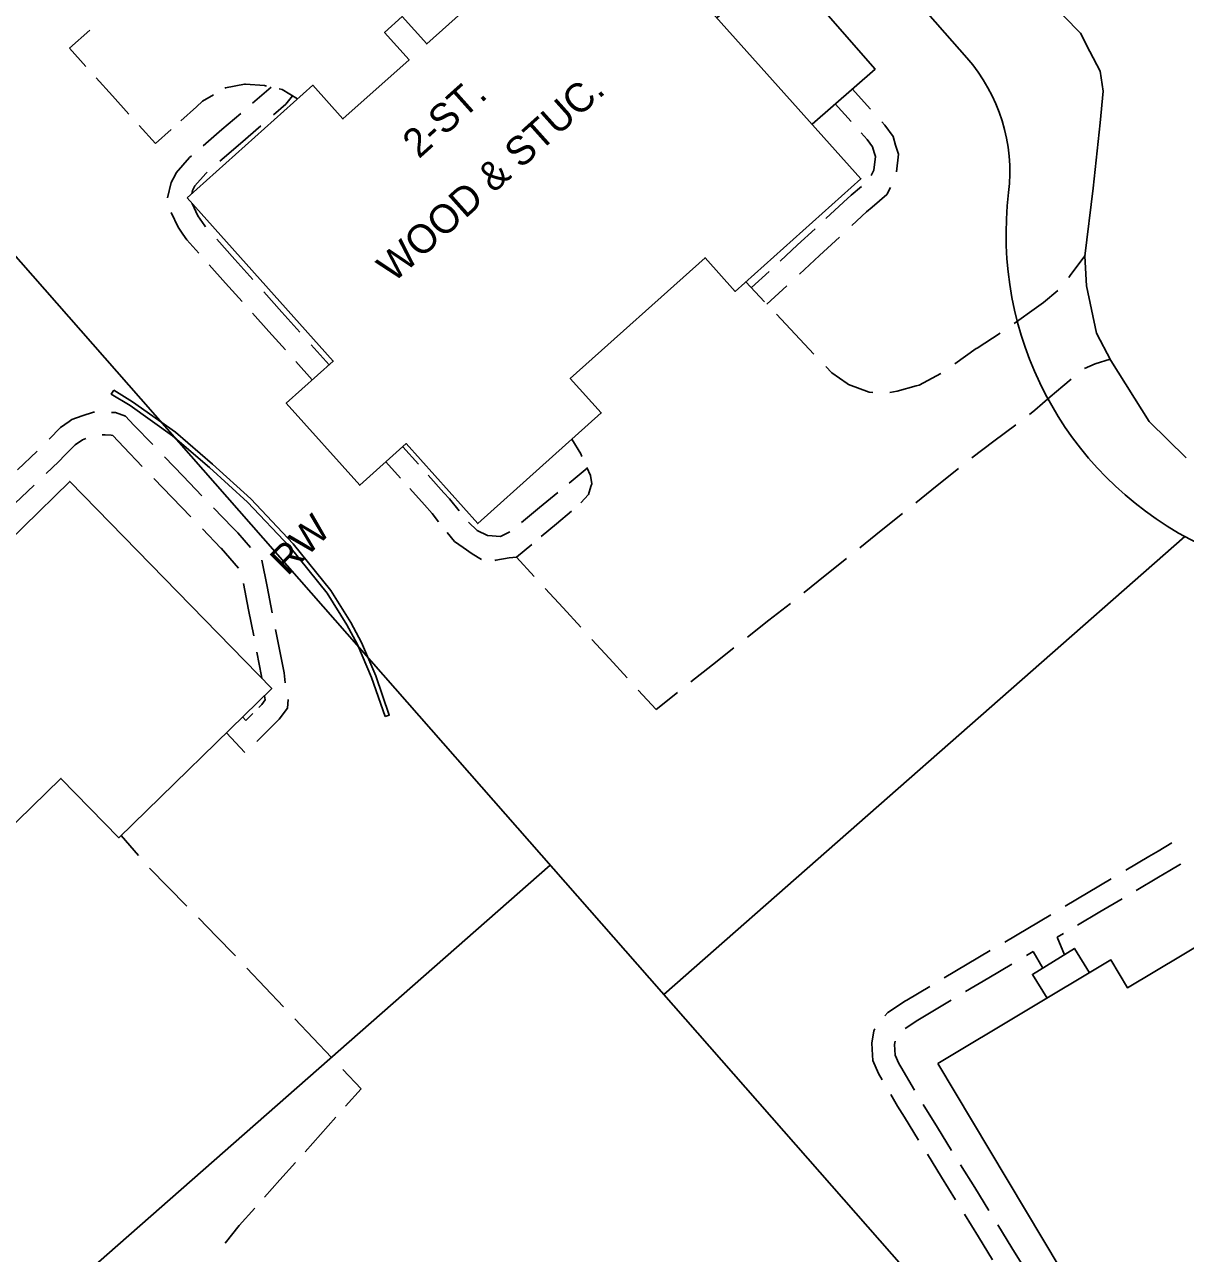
# Model space of a CAD drawing. Extents: x 2443269 to 2494951, y 591171 to 622130.
# Drawn here: x 2462641 to 2462809.1, y 604001.8 to 604179.7 of the extents above; entities that cross this region are included whole.
import ezdxf

# ---------------------------------------------------------------- set-up
doc = ezdxf.new("R2010")
doc.units = 0
for name, color, linetype in [('SURVEY - NON-TRANSPORTATION - Buildings', 7, 'Continuous'), ('SURVEY - NON-TRANSPORTATION - Buildings Text', 7, 'Continuous'), ('SURVEY - NON-TRANSPORTATION - Features', 7, 'Continuous'), ('SURVEY - NON-TRANSPORTATION - Features Text', 7, 'Continuous'), ('SURVEY - PROPERTY - Property Lines', 7, 'Continuous'), ('SURVEY - PROPERTY - ROW Lines', 7, 'Continuous'), ('SURVEY - TRANSPORTATION - Features', 7, 'Continuous'), ('SURVEY - TRANSPORTATION - Roads', 7, 'Continuous')]:
    doc.layers.add(name, color=color, linetype=linetype)

msp = doc.modelspace()

# ---------------------------------------------------------------- linework, layer by layer
at = {"layer": 'SURVEY - NON-TRANSPORTATION - Buildings'}
for points in [[(2462664.552, 604154.645), (2462682.755, 604170.948), (2462687.121, 604166.072), (2462696.695, 604174.648), (2462693.148, 604178.608), (2462695.701, 604180.892), (2462699.244, 604176.935), (2462706.58, 604183.507), (2462702.151, 604188.454), (2462720.005, 604204.445), (2462762.124, 604157.414), (2462743.913, 604141.105), (2462739.549, 604145.977), (2462720.044, 604128.51), (2462724.52, 604123.513), (2462706.639, 604107.5), (2462696.278, 604119.068), (2462689.552, 604113.044), (2462678.916, 604124.921), (2462685.717, 604131.013)], [(2462562.522, 604080.367), (2462584.812, 604102.099), (2462596.665, 604089.944), (2462614.385, 604107.221), (2462627.371, 604093.904), (2462647.568, 604113.595), (2462676.81, 604083.605), (2462654.667, 604062.014), (2462646.282, 604070.613), (2462614.969, 604040.082), (2462621.055, 604033.842), (2462605.242, 604018.425), (2462598.696, 604025.138), (2462595.757, 604022.27), (2462578.24, 604040.233), (2462585.445, 604047.257), (2462583.995, 604048.746), (2462588.014, 604052.667), (2462589.313, 604051.335), (2462590.091, 604052.093)], [(2462773.283, 604029.347), (2462798.325, 604044.317), (2462800.727, 604040.298), (2462840.051, 604063.805), (2462837.981, 604067.27), (2462862.915, 604082.175), (2462882.846, 604048.832), (2462861.498, 604036.069), (2462863.791, 604032.231), (2462862.151, 604031.25), (2462868.945, 604019.882), (2462849.68, 604008.366), (2462842.905, 604019.701), (2462817.134, 604004.294), (2462814.795, 604008.208), (2462813.739, 604007.575), (2462818.348, 603999.862), (2462798.958, 603988.271), (2462794.332, 603996.01), (2462793.506, 603995.515)]]:
    msp.add_lwpolyline(points, close=True, dxfattribs=at)
at = {"layer": 'SURVEY - NON-TRANSPORTATION - Features'}
for points in [[(2462755.048, 604165.318), (2462764.178, 604173.303), (2462750.579, 604188.848), (2462741.268, 604180.705)], [(2462693.211, 604079.55), (2462691.268, 604085.229), (2462689.221, 604089.996), (2462687.702, 604092.841), (2462684.835, 604097.434), (2462679.431, 604104.153), (2462673.299, 604110.607), (2462667.787, 604115.593), (2462662.453, 604120.213), (2462656.298, 604124.567), (2462653.578, 604126.236), (2462653.919, 604126.797)], [(2462693.211, 604079.55), (2462693.831, 604079.763), (2462691.882, 604085.466), (2462689.812, 604090.282), (2462688.27, 604093.169), (2462685.369, 604097.815), (2462679.926, 604104.586), (2462673.759, 604111.076), (2462668.224, 604116.086), (2462662.86, 604120.731), (2462656.659, 604125.114), (2462653.919, 604126.797)], [(2462789.08, 604038.789), (2462786.96, 604042.231), (2462793.056, 604045.984), (2462795.225, 604042.464)]]:
    msp.add_lwpolyline(points, dxfattribs=at)
at = {"layer": 'SURVEY - PROPERTY - Property Lines'}
for p, q in [((2462618.079, 604170.82), (2462862.108, 603893.033)), ((2462809.015, 604105.621), (2462733.571, 604039.346)), ((2462611.955, 603965.664), (2462717.135, 604058.061))]:
    msp.add_line(p, q, dxfattribs=at)
at = {"layer": 'SURVEY - PROPERTY - ROW Lines'}
for q in [(2462723.273, 604236.61), (2462777.477, 604174.907)]:
    msp.add_line((2462777.477, 604174.907), q, dxfattribs=at)
msp.add_lwpolyline([(2462783.515, 604155.414), (2462783.515, 604155.414), (2462783.515, 604155.414)], dxfattribs=at)
for centre, radius, start, end in [((2462758.695, 604158.407), 25, 353.12192, 41.29837), ((2462833.153, 604149.408), 50, 173.10207, 311.29837)]:
    msp.add_arc(centre, radius, start, end, dxfattribs=at)
at = {"layer": 'SURVEY - TRANSPORTATION - Features'}
for p, q in [((2462647.532, 604176.315), (2462650.452, 604178.921)), ((2462649.901, 604173.683), (2462647.532, 604176.315)), ((2462647.532, 604176.315), (2462647.532, 604176.315)), ((2462653.752, 604169.406), (2462651.382, 604172.038)), ((2462670.097, 604170.597), (2462670.023, 604170.552)), ((2462672.84, 604171.115), (2462670.097, 604170.597)), ((2462673.004, 604171.103), (2462672.84, 604171.115)), ((2462675.76, 604170.898), (2462673.004, 604171.103)), ((2462674.013, 604168.341), (2462676.728, 604170.679)), ((2462676.032, 604170.837), (2462675.76, 604170.898)), ((2462676.728, 604170.679), (2462676.728, 604170.679)), ((2462678.306, 604170.324), (2462677.887, 604170.419)), ((2462680.537, 604168.963), (2462678.306, 604170.324)), ((2462760.871, 604170.41), (2462763.52, 604167.482)), ((2462656.122, 604166.774), (2462653.752, 604169.406)), ((2462666.793, 604168.625), (2462665.913, 604167.834)), ((2462668.39, 604169.578), (2462666.793, 604168.625)), ((2462678.87, 604168.192), (2462679.825, 604169.396)), ((2462679.825, 604169.396), (2462679.825, 604169.396)), ((2462758.401, 604168.251), (2462760.723, 604165.684)), ((2462665.913, 604167.834), (2462663.65, 604165.801)), ((2462669.602, 604164.541), (2462672.317, 604166.879)), ((2462677.077, 604166.647), (2462678.87, 604168.192)), ((2462659.972, 604162.496), (2462657.603, 604165.128)), ((2462672.271, 604162.508), (2462675.228, 604165.055)), ((2462765.176, 604165.652), (2462765.612, 604165.17)), ((2462765.612, 604165.17), (2462766.78, 604163.517)), ((2462662.236, 604164.53), (2462659.972, 604162.496)), ((2462666.888, 604162.204), (2462669.602, 604164.541)), ((2462762.175, 604164.08), (2462763.046, 604163.116)), ((2462763.046, 604163.116), (2462763.801, 604162.05)), ((2462766.78, 604163.517), (2462767.157, 604162.299)), ((2462659.972, 604162.496), (2462659.972, 604162.496)), ((2462669.313, 604159.96), (2462672.271, 604162.508)), ((2462763.801, 604162.05), (2462764.053, 604161.232)), ((2462764.053, 604161.232), (2462764.231, 604160.656)), ((2462767.157, 604162.299), (2462767.574, 604160.954)), ((2462662.981, 604158.251), (2462664.923, 604160.511)), ((2462664.923, 604160.511), (2462665.191, 604160.742)), ((2462764.231, 604160.656), (2462763.988, 604158.651)), ((2462767.574, 604160.954), (2462767.266, 604158.433)), ((2462662.236, 604156.893), (2462662.862, 604158.033)), ((2462662.862, 604158.033), (2462662.981, 604158.251)), ((2462665.694, 604156.374), (2462667.253, 604158.185)), ((2462667.253, 604158.185), (2462667.465, 604158.368)), ((2462763.988, 604158.651), (2462763.603, 604157.905)), ((2462661.717, 604154.671), (2462662.236, 604156.893)), ((2462665.33, 604155.708), (2462665.694, 604156.374)), ((2462762.196, 604156.311), (2462760.737, 604155.062)), ((2462766.395, 604156.159), (2462765.868, 604155.134)), ((2462665.222, 604155.246), (2462665.33, 604155.708)), ((2462759.607, 604154.014), (2462757.07, 604151.659)), ((2462760.737, 604155.062), (2462759.607, 604154.014)), ((2462765.868, 604155.134), (2462763.744, 604153.315)), ((2462663.26, 604150.403), (2462662.266, 604152.533)), ((2462666.121, 604152.034), (2462665.278, 604153.835)), ((2462665.278, 604153.835), (2462665.278, 604153.835)), ((2462762.922, 604152.611), (2462760.821, 604150.661)), ((2462763.744, 604153.315), (2462762.922, 604152.611)), ((2462667.102, 604150.597), (2462666.121, 604152.034)), ((2462667.218, 604150.467), (2462667.102, 604150.597)), ((2462663.955, 604149.386), (2462663.26, 604150.403)), ((2462664.516, 604148.566), (2462663.955, 604149.386)), ((2462755.485, 604150.187), (2462752.948, 604147.832)), ((2462759.013, 604148.983), (2462756.119, 604146.296)), ((2462666.244, 604146.638), (2462664.516, 604148.566)), ((2462671.452, 604145.745), (2462668.846, 604148.651)), ((2462752.948, 604147.832), (2462750.411, 604145.477)), ((2462674.057, 604142.839), (2462671.452, 604145.745)), ((2462756.119, 604146.296), (2462753.225, 604143.61)), ((2462794.578, 604146.322), (2462792.544, 604143.546)), ((2462670.13, 604142.304), (2462667.739, 604144.971)), ((2462748.825, 604144.005), (2462746.288, 604141.65)), ((2462792.544, 604143.546), (2462792.235, 604143.123)), ((2462672.522, 604139.637), (2462670.13, 604142.304)), ((2462748.182, 604139.605), (2462745.458, 604142.486)), ((2462746.288, 604141.65), (2462746.288, 604141.65)), ((2462751.416, 604141.931), (2462748.522, 604139.245)), ((2462678.291, 604138.117), (2462675.685, 604141.023)), ((2462790.659, 604141.229), (2462788.578, 604139.484)), ((2462680.896, 604135.211), (2462678.291, 604138.117)), ((2462748.522, 604139.245), (2462748.522, 604139.245)), ((2462787.558, 604138.763), (2462784.322, 604136.472)), ((2462788.578, 604139.484), (2462787.558, 604138.763)), ((2462676.408, 604135.302), (2462674.017, 604137.969)), ((2462752.608, 604134.923), (2462749.884, 604137.804)), ((2462678.8, 604132.635), (2462676.408, 604135.302)), ((2462755.332, 604132.042), (2462752.608, 604134.923)), ((2462782.274, 604135.077), (2462778.951, 604132.914)), ((2462685.13, 604130.488), (2462682.525, 604133.394)), ((2462778.834, 604132.838), (2462775.721, 604130.615)), ((2462778.951, 604132.914), (2462778.834, 604132.838)), ((2462682.686, 604128.3), (2462680.294, 604130.968)), ((2462796.058, 604130.643), (2462798.22, 604131.302)), ((2462798.22, 604131.302), (2462798.22, 604131.302)), ((2462757.902, 604129.324), (2462757.035, 604130.241)), ((2462760.133, 604127.799), (2462757.902, 604129.324)), ((2462773.676, 604129.22), (2462770.563, 604127.542)), ((2462794.493, 604129.967), (2462796.058, 604130.643)), ((2462760.346, 604127.654), (2462760.133, 604127.799)), ((2462763.345, 604126.528), (2462760.346, 604127.654)), ((2462770.149, 604127.429), (2462767.361, 604126.666)), ((2462770.563, 604127.542), (2462770.149, 604127.429)), ((2462789.554, 604125.837), (2462791.37, 604127.411)), ((2462791.37, 604127.411), (2462792.567, 604128.414)), ((2462763.847, 604126.479), (2462763.345, 604126.528)), ((2462767.361, 604126.666), (2462766.304, 604126.477)), ((2462787.318, 604123.897), (2462789.554, 604125.837)), ((2462786.516, 604123.292), (2462787.318, 604123.897)), ((2462646.222, 604121.394), (2462647.496, 604122.293)), ((2462647.496, 604122.293), (2462647.876, 604122.562)), ((2462647.876, 604122.562), (2462649.343, 604123.093)), ((2462649.343, 604123.093), (2462650.99, 604123.622)), ((2462650.99, 604123.622), (2462651.147, 604123.62)), ((2462653.593, 604123.592), (2462654.182, 604123.586)), ((2462654.182, 604123.586), (2462655.635, 604123.025)), ((2462655.635, 604123.025), (2462656.86, 604121.752)), ((2462644.569, 604119.718), (2462646.222, 604121.394)), ((2462652.232, 604120.326), (2462652.689, 604120.321)), ((2462652.689, 604120.321), (2462653.552, 604120.311)), ((2462653.552, 604120.311), (2462653.775, 604120.226)), ((2462653.775, 604120.226), (2462655.373, 604118.566)), ((2462656.86, 604121.752), (2462659.574, 604118.933)), ((2462781.375, 604119.41), (2462784.539, 604121.799)), ((2462646.917, 604117.426), (2462648.355, 604118.884)), ((2462648.355, 604118.884), (2462649.408, 604119.629)), ((2462649.408, 604119.629), (2462649.903, 604119.807)), ((2462655.373, 604118.566), (2462658.052, 604115.782)), ((2462698.049, 604116.078), (2462695.773, 604118.615)), ((2462695.773, 604118.615), (2462695.773, 604118.615)), ((2462720.284, 604119.717), (2462721.547, 604117.578)), ((2462778.21, 604117.021), (2462781.375, 604119.41)), ((2462640.003, 604115.293), (2462642.829, 604117.999)), ((2462645.944, 604116.44), (2462646.917, 604117.426)), ((2462661.27, 604117.17), (2462663.983, 604114.351)), ((2462721.547, 604117.578), (2462721.706, 604117.231)), ((2462644.154, 604114.727), (2462645.944, 604116.44)), ((2462695.46, 604114.054), (2462693.332, 604116.427)), ((2462693.332, 604116.427), (2462693.332, 604116.427)), ((2462722.495, 604115.505), (2462719.867, 604113.335)), ((2462722.451, 604115.601), (2462722.974, 604114.462)), ((2462773.178, 604112.998), (2462776.272, 604115.477)), ((2462659.726, 604114.042), (2462662.405, 604111.258)), ((2462663.983, 604114.351), (2462666.697, 604111.532)), ((2462701.747, 604111.955), (2462699.471, 604114.492)), ((2462722.974, 604114.462), (2462723.142, 604113.274)), ((2462723.142, 604113.274), (2462723.021, 604112.879)), ((2462639.619, 604110.385), (2462642.409, 604113.057)), ((2462698.917, 604110.197), (2462696.789, 604112.57)), ((2462702.541, 604111.069), (2462701.747, 604111.955)), ((2462718.224, 604111.979), (2462715.595, 604109.81)), ((2462722.669, 604111.729), (2462721.555, 604110.493)), ((2462723.021, 604112.879), (2462722.669, 604111.729)), ((2462770.084, 604110.519), (2462773.178, 604112.998)), ((2462662.405, 604111.258), (2462665.084, 604108.474)), ((2462668.393, 604109.77), (2462671.106, 604106.95)), ((2462700.038, 604108.946), (2462698.917, 604110.197)), ((2462703.927, 604109.337), (2462702.541, 604111.069)), ((2462715.595, 604109.81), (2462712.966, 604107.64)), ((2462700.98, 604107.769), (2462700.038, 604108.946)), ((2462720.221, 604109.301), (2462718.025, 604107.459)), ((2462765.059, 604106.486), (2462768.15, 604108.969)), ((2462666.759, 604106.735), (2462669.438, 604103.951)), ((2462671.106, 604106.95), (2462671.875, 604106.151)), ((2462671.875, 604106.151), (2462673.736, 604104.053)), ((2462703.276, 604104.898), (2462702.224, 604106.213)), ((2462705.317, 604107.7), (2462705.305, 604107.713)), ((2462706.58, 604106.499), (2462705.317, 604107.7)), ((2462708.064, 604105.782), (2462706.58, 604106.499)), ((2462711.309, 604106.307), (2462709.946, 604105.643)), ((2462718.025, 604107.459), (2462715.828, 604105.617)), ((2462761.968, 604104.003), (2462765.059, 604106.486)), ((2462704.511, 604104.04), (2462703.276, 604104.898)), ((2462708.122, 604105.754), (2462708.064, 604105.782)), ((2462709.946, 604105.643), (2462708.122, 604105.754)), ((2462714.456, 604104.466), (2462712.259, 604102.624)), ((2462669.438, 604103.951), (2462669.464, 604103.924)), ((2462669.464, 604103.924), (2462672.002, 604101.061)), ((2462705.812, 604103.136), (2462704.511, 604104.04)), ((2462707.171, 604102.286), (2462705.812, 604103.136)), ((2462711.19, 604102.526), (2462709.27, 604102.181)), ((2462712.259, 604102.624), (2462711.19, 604102.526)), ((2462712.259, 604102.624), (2462712.259, 604102.624)), ((2462712.259, 604102.624), (2462714.824, 604099.828)), ((2462756.946, 604099.968), (2462760.037, 604102.451)), ((2462675.358, 604102.223), (2462675.389, 604102.188)), ((2462675.389, 604102.188), (2462676.135, 604098.394)), ((2462709.27, 604102.181), (2462709.107, 604102.168)), ((2462753.903, 604097.523), (2462756.946, 604099.968)), ((2462672.708, 604098.811), (2462673.453, 604095.02)), ((2462676.135, 604098.394), (2462676.889, 604094.555)), ((2462716.427, 604098.08), (2462718.991, 604095.283)), ((2462753.855, 604097.485), (2462753.903, 604097.523)), ((2462748.797, 604093.494), (2462751.909, 604095.95)), ((2462673.453, 604095.02), (2462674.199, 604091.229)), ((2462718.991, 604095.283), (2462721.556, 604092.486)), ((2462677.361, 604092.155), (2462678.116, 604088.315)), ((2462745.684, 604091.038), (2462748.797, 604093.494)), ((2462723.159, 604090.738), (2462725.724, 604087.941)), ((2462674.664, 604088.86), (2462675.346, 604085.39)), ((2462678.116, 604088.315), (2462678.588, 604085.912)), ((2462740.626, 604087.047), (2462743.739, 604089.503)), ((2462725.724, 604087.941), (2462728.288, 604085.145)), ((2462737.514, 604084.591), (2462740.626, 604087.047)), ((2462675.346, 604085.39), (2462675.386, 604085.065)), ((2462675.386, 604085.065), (2462675.386, 604085.065)), ((2462678.588, 604085.912), (2462678.771, 604084.46)), ((2462729.891, 604083.397), (2462732.456, 604080.6)), ((2462732.456, 604080.6), (2462735.568, 604083.056)), ((2462675.386, 604081.319), (2462674.951, 604080.885)), ((2462675.865, 604081.968), (2462675.386, 604081.319)), ((2462675.75, 604082.572), (2462675.865, 604081.968)), ((2462679.183, 604082.051), (2462679.08, 604080.797)), ((2462673.056, 604078.996), (2462672.62, 604079.455)), ((2462672.62, 604079.455), (2462672.62, 604079.455)), ((2462674.05, 604079.986), (2462673.056, 604078.996)), ((2462679.08, 604080.797), (2462677.876, 604079.17)), ((2462732.456, 604080.6), (2462732.456, 604080.6)), ((2462677.429, 604078.724), (2462674.659, 604075.961)), ((2462677.876, 604079.17), (2462677.429, 604078.724)), ((2462672.929, 604074.356), (2462670.238, 604077.198)), ((2462670.238, 604077.198), (2462670.238, 604077.198)), ((2462657.527, 604059.436), (2462655.025, 604062.362)), ((2462803.805, 604059.29), (2462805.162, 604060.095)), ((2462805.162, 604060.095), (2462807.141, 604061.272)), ((2462800.468, 604057.309), (2462803.805, 604059.29)), ((2462806.839, 604057.273), (2462808.401, 604058.202)), ((2462808.401, 604058.202), (2462808.442, 604058.135)), ((2462661.805, 604054.876), (2462659.113, 604057.628)), ((2462801.985, 604054.393), (2462805.227, 604056.317)), ((2462805.227, 604056.317), (2462806.839, 604057.273)), ((2462664.498, 604052.124), (2462661.805, 604054.876)), ((2462795.045, 604054.092), (2462798.382, 604056.072)), ((2462791.708, 604052.112), (2462795.045, 604054.092)), ((2462796.717, 604051.267), (2462799.959, 604053.191)), ((2462786.285, 604048.894), (2462789.622, 604050.874)), ((2462793.475, 604049.343), (2462796.717, 604051.267)), ((2462668.873, 604047.653), (2462666.181, 604050.405)), ((2462671.35, 604045.121), (2462668.873, 604047.653)), ((2462782.947, 604046.914), (2462786.285, 604048.894)), ((2462790.556, 604047.611), (2462791.449, 604048.141)), ((2462791.603, 604045.088), (2462790.556, 604047.611)), ((2462777.524, 604043.696), (2462780.862, 604045.676)), ((2462786.089, 604044.963), (2462787.069, 604045.544)), ((2462787.069, 604045.544), (2462788.45, 604043.149)), ((2462671.562, 604044.898), (2462671.35, 604045.121)), ((2462780.634, 604041.727), (2462783.991, 604043.718)), ((2462675.861, 604040.354), (2462673.215, 604043.15)), ((2462774.187, 604041.716), (2462777.524, 604043.696)), ((2462788.45, 604043.149), (2462788.45, 604043.149)), ((2462678.507, 604037.557), (2462675.861, 604040.354)), ((2462768.764, 604038.498), (2462772.101, 604040.478)), ((2462777.277, 604039.735), (2462780.634, 604041.727)), ((2462766.035, 604036.699), (2462768.607, 604038.405)), ((2462768.607, 604038.405), (2462768.764, 604038.498)), ((2462771.822, 604036.498), (2462775.179, 604038.49)), ((2462765.614, 604036.256), (2462766.035, 604036.699)), ((2462682.807, 604033.013), (2462680.161, 604035.809)), ((2462768.523, 604034.412), (2462770.353, 604035.626)), ((2462770.353, 604035.626), (2462771.822, 604036.498)), ((2462763.703, 604032.254), (2462763.998, 604034.075)), ((2462763.998, 604034.075), (2462764.157, 604034.333)), ((2462685.453, 604030.217), (2462682.807, 604033.013)), ((2462763.813, 604030.525), (2462763.703, 604032.254)), ((2462767, 604032.093), (2462767.073, 604032.547)), ((2462767.098, 604030.541), (2462767, 604032.093)), ((2462763.86, 604029.787), (2462763.813, 604030.525)), ((2462764.661, 604027.864), (2462763.86, 604029.787)), ((2462767.6, 604029.337), (2462767.098, 604030.541)), ((2462689.753, 604025.672), (2462687.107, 604028.469)), ((2462765.2, 604026.954), (2462764.661, 604027.864)), ((2462767.898, 604028.835), (2462767.6, 604029.337)), ((2462769.889, 604025.477), (2462767.898, 604028.835)), ((2462687.512, 604023.159), (2462689.753, 604025.672)), ((2462689.753, 604025.672), (2462689.753, 604025.672)), ((2462767.436, 604023.179), (2462766.436, 604024.867)), ((2462768.445, 604021.547), (2462767.436, 604023.179)), ((2462773.215, 604020.075), (2462771.162, 604023.395)), ((2462683.871, 604019.075), (2462686.112, 604021.588)), ((2462770.486, 604018.247), (2462768.445, 604021.547)), ((2462681.631, 604016.561), (2462683.871, 604019.075)), ((2462775.268, 604016.755), (2462773.215, 604020.075)), ((2462773.802, 604012.884), (2462771.761, 604016.184)), ((2462677.99, 604012.477), (2462680.23, 604014.99)), ((2462778.604, 604011.36), (2462776.551, 604014.68)), ((2462675.749, 604009.963), (2462677.99, 604012.477)), ((2462775.843, 604009.583), (2462773.802, 604012.884)), ((2462780.657, 604008.04), (2462778.604, 604011.36)), ((2462672.108, 604005.879), (2462674.349, 604008.393)), ((2462779.16, 604004.22), (2462777.119, 604007.521)), ((2462670.047, 604003.329), (2462672.108, 604005.879)), ((2462672.108, 604005.879), (2462672.108, 604005.879)), ((2462783.993, 604002.645), (2462781.94, 604005.965)), ((2462781.201, 604000.92), (2462779.16, 604004.22)), ((2462786.046, 603999.325), (2462783.993, 604002.645))]:
    msp.add_line(p, q, dxfattribs=at)
at = {"layer": 'SURVEY - TRANSPORTATION - Roads'}
msp.add_line((2462795.852, 604136.97), (2462795.852, 604136.97), dxfattribs=at)
msp.add_lwpolyline([(2462809.204, 604117.03), (2462803.88, 604122.286), (2462798.322, 604131.105), (2462796.265, 604135.052), (2462794.788, 604141.912), (2462794.562, 604146.2), (2462795.766, 604156.043), (2462796.783, 604165.521), (2462797.197, 604170.078), (2462796.773, 604173.001), (2462795.254, 604175.846), (2462793.916, 604178.507), (2462789.132, 604183.392)], dxfattribs=at)

# ---------------------------------------------------------------- texts
at = {"layer": 'SURVEY - NON-TRANSPORTATION - Buildings Text'}
for s, p in [('WOOD & STUC.', (2462694.425, 604142.252)), ('2-ST.', (2462698.111, 604160.221))]:
    msp.add_text(s, height=4.166, rotation=41.85472, dxfattribs=at).set_placement(p)
at = {"layer": 'SURVEY - NON-TRANSPORTATION - Features Text'}
msp.add_text('RW', height=4.101, rotation=45, dxfattribs=at).set_placement((2462679.079, 604099.802))

doc.saveas('drawing.dxf')
